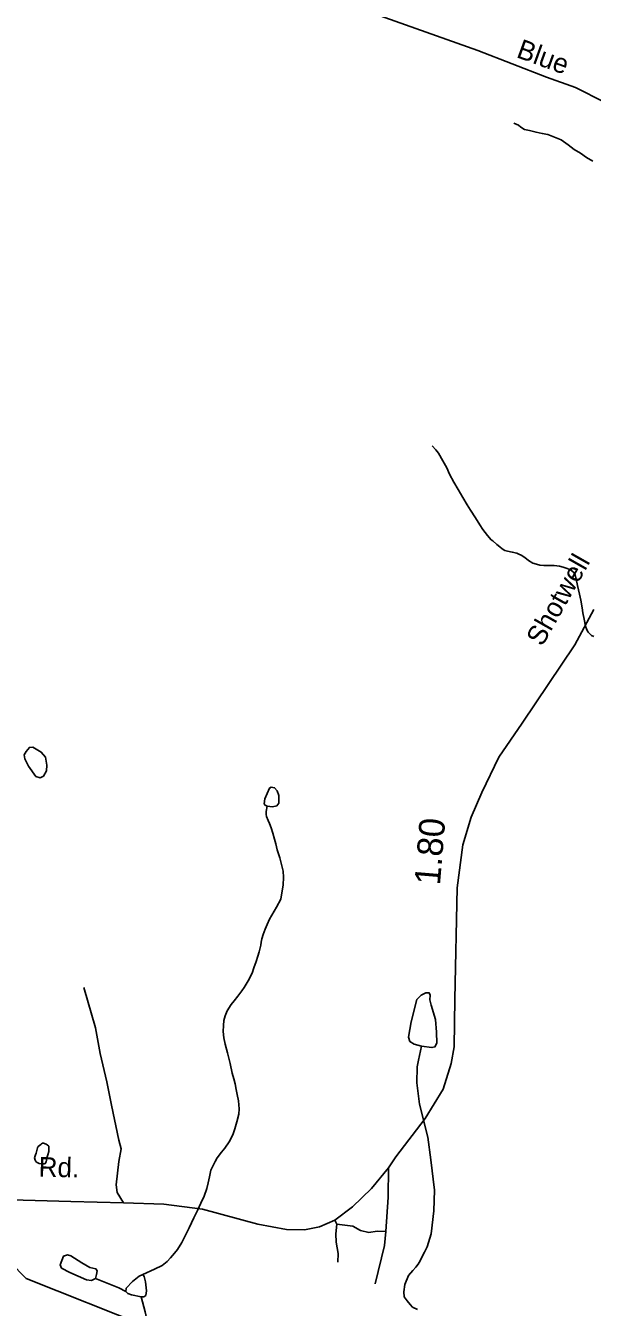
# Model space of a CAD drawing. Extents: x 2056842 to 2160602, y 826753 to 1016856.
# Drawn here: x 2064881 to 2067640, y 1001794 to 1008029 of the extents above; entities that cross this region are included whole.
import ezdxf

# ---------------------------------------------------------------- set-up
doc = ezdxf.new("R2010")
doc.units = 0
for name, color, linetype in [('Exist Hydrographic Creek Single Shore', 7, 'Continuous'), ('Exist Hydrographic Misc Water Feature', 7, 'Continuous'), ('Exist Road Non-System Type 51', 7, 'Continuous'), ('Exist Road Secondary Mileage Hundredths English Label', 7, 'Continuous'), ('Exist Road Secondary Type 41 Attributed', 7, 'Continuous'), ('Exist Road Secondary Type 51 Attributed', 7, 'Continuous'), ('Exist Road Secondary Type 51 Label', 7, 'Continuous')]:
    doc.layers.add(name, color=color, linetype=linetype)

msp = doc.modelspace()

# ---------------------------------------------------------------- linework, layer by layer
at = {"layer": 'Exist Hydrographic Creek Single Shore'}
msp.add_lwpolyline([(2064492.8, 1002332), (2064884.2, 1001934.3), (2065478.4, 1001697.2), (2065927.2, 1001507.8), (2066177.9, 1001374.8), (2066293.3, 1001347.2), (2066391.1, 1001348.5), (2066752.1, 1001393.7), (2066975.2, 1001393.9), (2067227.2, 1001368.8), (2067474.9, 1001317.6)], dxfattribs=at)
at = {"layer": 'Exist Hydrographic Misc Water Feature'}
for points in [[(2067257.6, 1007554.2), (2067279.7, 1007544.2), (2067291.8, 1007534.2), (2067309.7, 1007524.2), (2067333.9, 1007518.3), (2067365.9, 1007510.3), (2067395.8, 1007504.3), (2067423.7, 1007498.4), (2067455.9, 1007486.5), (2067487.9, 1007472.6), (2067521.9, 1007448.7), (2067551.8, 1007426.7), (2067582, 1007408.8), (2067612.1, 1007386.8), (2067642.1, 1007368.9)], [(2066860.6, 1005985.3), (2066878.7, 1005965.3), (2066890.8, 1005949.3), (2066912.7, 1005911.4), (2066930.7, 1005877.5), (2066944.9, 1005847.5), (2066965, 1005807.4), (2066987.1, 1005771.5), (2067009.1, 1005733.6), (2067031.2, 1005697.6), (2067047.2, 1005671.7), (2067071.2, 1005633.8), (2067091.3, 1005599.7), (2067107.5, 1005577.8), (2067129.4, 1005547.7), (2067147.5, 1005527.8), (2067155.5, 1005521.9), (2067175.6, 1005504), (2067189.5, 1005493.9), (2067201.6, 1005484), (2067213.5, 1005476), (2067227.5, 1005472), (2067249.6, 1005468.1), (2067271.7, 1005462.1), (2067281.6, 1005458.1), (2067293.7, 1005452.1), (2067311.7, 1005442.1), (2067329.6, 1005426.1), (2067349.7, 1005414.2), (2067367.7, 1005408.2), (2067383.7, 1005404.3), (2067403.8, 1005402.4), (2067431.7, 1005402.4), (2067453.6, 1005402.5), (2067479.7, 1005398.5), (2067497.7, 1005394.5), (2067517.8, 1005388.5), (2067533.8, 1005380.6), (2067547.7, 1005370.6), (2067555.7, 1005356.6), (2067561.9, 1005336.6), (2067567.8, 1005304.6), (2067578.1, 1005262.6), (2067584, 1005234.6), (2067590.2, 1005196.7), (2067594.1, 1005172.7), (2067600.2, 1005140.7), (2067606.4, 1005106.7), (2067612.3, 1005088.7), (2067620.3, 1005078.7), (2067636.3, 1005062.7), (2067646.4, 1005056.7)], [(2064876.7, 1004462), (2064895.5, 1004425.6), (2064930.6, 1004375.4), (2064951.9, 1004369.2), (2064968.2, 1004378), (2064982, 1004404.3), (2064984.5, 1004431.9), (2064978.2, 1004469.5), (2064956.9, 1004494.6), (2064915.6, 1004518.4), (2064899.3, 1004517.2), (2064883, 1004498.4), (2064874.2, 1004482.1), (2064876.7, 1004462)], [(2066056, 1004231.8), (2066047.6, 1004236), (2066042.6, 1004243.5), (2066045.1, 1004267.3), (2066067.6, 1004320), (2066076.4, 1004323.8), (2066092.7, 1004321.3), (2066105.2, 1004306.2), (2066114, 1004283.6), (2066114, 1004246), (2066104, 1004233.5), (2066082.7, 1004228.4), (2066056, 1004231.8)], [(2065450.9, 1001953.1), (2065508.1, 1001978.6), (2065546, 1001996.6), (2065570, 1002016.7), (2065586, 1002034.8), (2065605.9, 1002056.8), (2065619.8, 1002074.9), (2065642, 1002108.9), (2065657.8, 1002140.9), (2065677.7, 1002180.9), (2065699.6, 1002229), (2065717.7, 1002265.1), (2065733.6, 1002301), (2065749.4, 1002335.1), (2065763.4, 1002371.1), (2065769.3, 1002399.2), (2065775.3, 1002429.1), (2065783.3, 1002461.2), (2065793.1, 1002483.1), (2065803, 1002503.2), (2065813, 1002521.3), (2065835.1, 1002549.3), (2065851.1, 1002567.3), (2065871, 1002599.3), (2065888.9, 1002633.3), (2065898.7, 1002661.4), (2065908.8, 1002695.5), (2065918.6, 1002733.4), (2065920.7, 1002759.4), (2065916.6, 1002797.5), (2065910.6, 1002829.5), (2065906.5, 1002853.5), (2065900.4, 1002881.4), (2065894.2, 1002905.3), (2065886.2, 1002933.3), (2065876.4, 1002979.4), (2065864.3, 1003031.3), (2065852, 1003073.3), (2065846, 1003105.4), (2065841.9, 1003135.3), (2065844, 1003165.3), (2065845.8, 1003189.3), (2065851.8, 1003211.3), (2065861.8, 1003235.4), (2065881.7, 1003267.4), (2065895.6, 1003285.4), (2065913.7, 1003307.4), (2065933.6, 1003333.5), (2065945.5, 1003349.5), (2065963.5, 1003381.5), (2065983.4, 1003419.6), (2065991.4, 1003445.5), (2066003.3, 1003475.6), (2066011.3, 1003501.6), (2066017.2, 1003523.7), (2066025.2, 1003555.7), (2066027.1, 1003569.6), (2066031, 1003585.7), (2066037.1, 1003607.7), (2066047, 1003633.7), (2066057, 1003655.7), (2066068.9, 1003681.8), (2066102.7, 1003739.8), (2066122.6, 1003779.8), (2066128.6, 1003809.9), (2066134.7, 1003847.9), (2066136.6, 1003885.9), (2066134.5, 1003915.9), (2066128.4, 1003941.9), (2066118.3, 1003979.9), (2066106.2, 1004019.8), (2066098.2, 1004047.8), (2066092.1, 1004071.9), (2066084.1, 1004099.9), (2066076.1, 1004125.8), (2066068.1, 1004147.7), (2066062.1, 1004161.8), (2066054.1, 1004181.8), (2066051.9, 1004191.7), (2066051.9, 1004205.8), (2066056, 1004231.8)], [(2066808.5, 1003063.4), (2066772.1, 1003074.7), (2066750.8, 1003087.3), (2066744.6, 1003107.3), (2066758.4, 1003182.6), (2066784.7, 1003290.5), (2066807.3, 1003313), (2066829.8, 1003323.1), (2066846.1, 1003323.1), (2066851.1, 1003311.8), (2066848.6, 1003289.2), (2066854.9, 1003264.1), (2066876.2, 1003193.9), (2066881.2, 1003132.4), (2066882.5, 1003078.5), (2066873.7, 1003060.9), (2066858.6, 1003057.1), (2066808.5, 1003063.4)], [(2066808.5, 1003063.4), (2066793.5, 1002995.7), (2066787.2, 1002964.3), (2066785.9, 1002885.8), (2066798.5, 1002781.7), (2066838.6, 1002621.1), (2066853.6, 1002512), (2066871.2, 1002364), (2066868.7, 1002263.7), (2066854.9, 1002150.8), (2066836.1, 1002088.8), (2066823.5, 1002062.5), (2066796, 1002011.1), (2066792.1, 1002003.1), (2066780, 1001989.1), (2066766.1, 1001973), (2066744.1, 1001949), (2066726.3, 1001904.9), (2066722.4, 1001868.9), (2066724.5, 1001844.9), (2066738.4, 1001824.9), (2066752.3, 1001807), (2066764.4, 1001795), (2066788.6, 1001783.1)], [(2064938.4, 1002569.5), (2064942.5, 1002575.5), (2064954.4, 1002585.5), (2064958.3, 1002589.6), (2064962.4, 1002591.6), (2064968.3, 1002591.6), (2064980.2, 1002587.6), (2064986.3, 1002583.6), (2064994.3, 1002577.6), (2064994.3, 1002561.5), (2064994.3, 1002551.7), (2064988.4, 1002535.6), (2064986.3, 1002525.5), (2064982.4, 1002509.7), (2064980.6, 1002501.6), (2064976.5, 1002493.6), (2064970.6, 1002491.6), (2064962.6, 1002491.6), (2064946.6, 1002493.6), (2064934.5, 1002499.5), (2064928.5, 1002505.6), (2064926.5, 1002509.5), (2064924.4, 1002521.5), (2064928.3, 1002535.5), (2064932.4, 1002543.5), (2064938.4, 1002569.5)], [(2065221.4, 1001934.3), (2065201.4, 1001924.2), (2065177.6, 1001928), (2065096.1, 1001963.1), (2065054.7, 1001984.4), (2065048.4, 1002000.7), (2065064.7, 1002042.1), (2065084.8, 1002048.4), (2065101.1, 1002044.6), (2065153.7, 1002009.5), (2065193.9, 1001986.9), (2065222.7, 1001980.7), (2065229, 1001970.6), (2065226.5, 1001953.1), (2065221.4, 1001934.3)], [(2065368.1, 1001871.5), (2065334.3, 1001887.9), (2065221.4, 1001934.3)], [(2065368.1, 1001871.5), (2065370.6, 1001886.6), (2065400.7, 1001919.2), (2065433.3, 1001945.6), (2065450.9, 1001953.1)], [(2065450.9, 1001953.1), (2065458.4, 1001943), (2065464.6, 1001918), (2065469.7, 1001874.1), (2065465.9, 1001851.5), (2065455.9, 1001845.2), (2065443.3, 1001844)], [(2065443.3, 1001844), (2065396.9, 1001855.2), (2065378.1, 1001861.5), (2065368.1, 1001871.5)], [(2065478.4, 1001697.2), (2065462.4, 1001772.5), (2065443.3, 1001844)]]:
    msp.add_lwpolyline(points, dxfattribs=at)
at = {"layer": 'Exist Road Non-System Type 51'}
for points in [[(2065357.6, 1002302.2), (2065327.1, 1002352.8), (2065321.4, 1002390.3), (2065333.9, 1002502.7), (2065345.2, 1002564), (2065335, 1002607.1), (2065298.1, 1002776.8), (2065275.5, 1002890.3), (2065243.7, 1003028.8), (2065221, 1003153.7), (2065164.3, 1003348.9)], [(2066647.7, 1002471.9), (2066646.1, 1002330.1), (2066634.7, 1002162.1)], [(2066634.7, 1002162.1), (2066592.2, 1002163.8), (2066552.5, 1002158.2), (2066510.6, 1002167.2), (2066473.1, 1002188.8), (2066396, 1002197.9), (2066386.3, 1002217)], [(2066396, 1002197.9), (2066390.3, 1002151.3), (2066392.6, 1002110.5), (2066401.7, 1002054.9), (2066400.5, 1002012.9)], [(2066634.7, 1002162.1), (2066627.9, 1002094), (2066582.6, 1001907.9)]]:
    msp.add_lwpolyline(points, dxfattribs=at)
at = {"layer": 'Exist Road Secondary Type 41 Attributed'}
msp.add_lwpolyline([(2067647, 1005187.6), (2067554, 1005017.3), (2067298.4, 1004635.2), (2067184.9, 1004469.5), (2067102.2, 1004298.1), (2067050, 1004177.8), (2067009.2, 1004043.8), (2066981.9, 1003835), (2066971, 1003293.6), (2066966.5, 1003061.1), (2066952.9, 1002979.4), (2066914.4, 1002854.6), (2066825.9, 1002711.5), (2066683, 1002525.4), (2066647.7, 1002471.9), (2066564.9, 1002372), (2066471.9, 1002282.3), (2066386.3, 1002217), (2066311.5, 1002185.2), (2066237.7, 1002170.5), (2066150.4, 1002172.7), (2066012, 1002197.7), (2065741.6, 1002270.9), (2065553.3, 1002294.8), (2065357.6, 1002302.2), (2065100.2, 1002307.8), (2064752.6, 1002318.6)], dxfattribs=at)
at = {"layer": 'Exist Road Secondary Type 51 Attributed'}
msp.add_lwpolyline([(2064865.5, 1008490.1), (2065164.4, 1008449.8), (2065484.2, 1008418), (2065662.8, 1008397), (2065812.5, 1008365.3), (2066041.6, 1008280.1), (2066528.2, 1008104.2), (2067082.2, 1007907.2), (2067417.3, 1007778.4), (2067558, 1007728.5), (2067699.7, 1007656.9), (2067850.6, 1007584.3), (2068066.6, 1007465.7), (2068237.9, 1007372.6), (2068478.9, 1007252.8)], dxfattribs=at)

# ---------------------------------------------------------------- texts
at = {"layer": 'Exist Road Secondary Mileage Hundredths English Label'}
msp.add_text('1.80', height=125, rotation=85.29614, dxfattribs=at).set_placement((2066897.8, 1003844.5))
at = {"layer": 'Exist Road Secondary Type 51 Label'}
for s, rotation, p in [('Blue', 340.04948, (2067265.3, 1007876.2)), ('Shotwell', 60.48667, (2067395.6, 1005004.6)), ('Rd.', 358.61335, (2064943.3, 1002430.1))]:
    msp.add_text(s, height=95, rotation=rotation, dxfattribs=at).set_placement(p)

doc.saveas('drawing.dxf')
